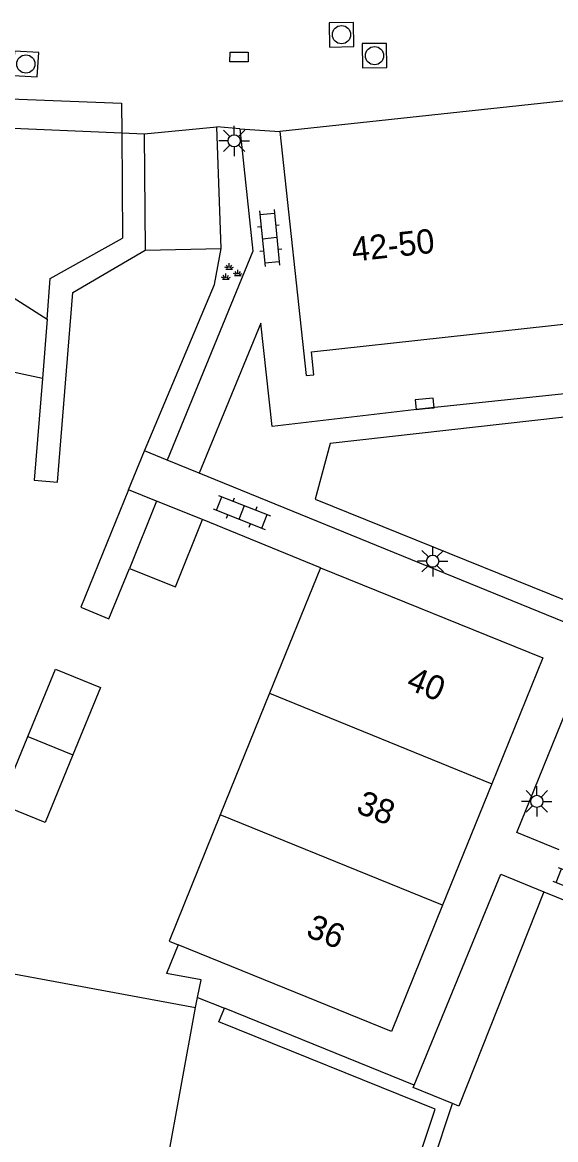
# Model space of a CAD drawing. Extents: x 132998 to 136004, y 396998 to 398512.
# Drawn here: x 133477.99 to 133499.91, y 397762.32 to 397808.29 of the extents above; entities that cross this region are included whole.
import ezdxf

# ---------------------------------------------------------------- set-up
doc = ezdxf.new("R2010")
doc.units = 0
for name, color, linetype in [('gg-afsc-erfafscheiding', 7, 'Continuous'), ('gg-afsc-hekwerk', 7, 'Continuous'), ('gg-afsc-muur', 7, 'Continuous'), ('gg-anno-huisnummerreeks BGT', 7, 'Continuous'), ('gg-bbg-bijgebouw', 7, 'Continuous'), ('gg-bbg-gedigitaliseerde bebouwing', 7, 'Continuous'), ('gg-bbg-gedigitaliseerde bijgebouw', 7, 'Continuous'), ('gg-bbg-hoofdgebouw', 7, 'Continuous'), ('gg-bbg-tussenscheiding', 7, 'Continuous'), ('gg-knt-verharding', 7, 'Continuous'), ('gt-grn-groengrens', 7, 'Continuous'), ('gt-grn-weggrens', 7, 'Continuous'), ('gt-symb-groenvak', 7, 'Continuous'), ('gt-symb-klinker verharding', 7, 'Continuous'), ('gt-symb-kolk', 7, 'Continuous'), ('gt-symb-kolk center center', 7, 'Continuous'), ('gt-symb-lichtmast', 7, 'Continuous'), ('gt-symb-rioolschacht', 7, 'Continuous')]:
    doc.layers.add(name, color=color, linetype=linetype)

# ---------------------------------------------------------------- blocks, each defined once
blk = doc.blocks.new('gt0-KL1')
at = {"layer": 'gt-symb-klinker verharding'}
for p, q in [((-1.15, 0.3), (1.15, 0.3)), ((-1, -0.3), (-1, 0.3)), ((-0.5, 0.3), (-0.5, 0.45)), ((0, -0.3), (0, 0.3)), ((0.5, 0.3), (0.5, 0.45)), ((1, -0.3), (1, 0.3)), ((-1.15, -0.3), (1.15, -0.3)), ((-0.5, -0.45), (-0.5, -0.3)), ((0.5, -0.45), (0.5, -0.3))]:
    blk.add_line(p, q, dxfattribs=at)
blk = doc.blocks.new('gt0-RS')
at = {"layer": 'gt-symb-rioolschacht'}
blk.add_lwpolyline([(-0.5, -0.5), (0.5, -0.5), (0.5, 0.5), (-0.5, 0.5)], close=True, dxfattribs=at)
blk.add_circle((0, 0), 0.375, dxfattribs=at)
blk = doc.blocks.new('gt0-KOLK')
at = {"layer": 'gt-symb-kolk'}
blk.add_lwpolyline([(0, 0), (0.375, 0), (0.375, 0.4), (-0.375, 0.4), (-0.375, 0), (0, 0)], dxfattribs=at)
blk = doc.blocks.new('gt0-LMAST')
at = {"layer": 'gt-symb-lichtmast'}
for p, q in [((-0.005, 0.246), (-0.005, 0.621)), ((-0.182, 0.173), (-0.447, 0.438)), ((0.172, 0.173), (0.437, 0.438)), ((-0.255, -0.004), (-0.63, -0.004)), ((-0.182, -0.181), (-0.447, -0.446)), ((-0.005, -0.254), (-0.005, -0.629)), ((0.437, -0.446), (0.172, -0.181)), ((0.245, -0.004), (0.62, -0.004))]:
    blk.add_line(p, q, dxfattribs=at)
blk.add_circle((-0.005, -0.004), 0.25, dxfattribs=at)
blk = doc.blocks.new('gt0-GRVAK')
at = {"layer": 'gt-symb-groenvak'}
for p, q in [((-0.11, 0.189), (-0.228, 0.24)), ((-0.182, 0.153), (0.088, 0.153)), ((-0.091, 0.211), (-0.156, 0.322)), ((-0.047, 0.214), (-0.047, 0.393)), ((-0.004, 0.211), (0.061, 0.322)), ((0.015, 0.189), (0.133, 0.24)), ((0.262, -0.052), (0.197, 0.059)), ((0.305, -0.049), (0.305, 0.13)), ((0.349, -0.052), (0.414, 0.059)), ((-0.245, -0.228), (-0.363, -0.177)), ((-0.318, -0.264), (-0.047, -0.264)), ((-0.226, -0.206), (-0.291, -0.095)), ((-0.183, -0.203), (-0.183, -0.024)), ((-0.139, -0.206), (-0.074, -0.095)), ((-0.12, -0.228), (-0.002, -0.177)), ((0.243, -0.074), (0.125, -0.023)), ((0.17, -0.11), (0.441, -0.11)), ((0.368, -0.074), (0.486, -0.023))]:
    blk.add_line(p, q, dxfattribs=at)
blk = doc.blocks.new('gt0-KOLKCC')
at = {"layer": 'gt-symb-kolk center center'}
blk.add_lwpolyline([(-0.375, 0.2), (0.375, 0.2), (0.375, -0.2), (-0.375, -0.2)], close=True, dxfattribs=at)

msp = doc.modelspace()

# ---------------------------------------------------------------- linework, layer by layer
at = {"layer": 'gg-afsc-erfafscheiding'}
for p, q in [((133482.083, 397803.748), (133482.112, 397799.408)), ((133482.348, 397789.061), (133483.016, 397790.658)), ((133490.241, 397785.853), (133485.399, 397787.83)), ((133485.103, 397767.759), (133485.189, 397768.171))]:
    msp.add_line(p, q, dxfattribs=at)
for points in [[(133479.006, 397796.073), (133479.139, 397797.745), (133482.112, 397799.408)], [(133478.813, 397793.643), (133478.48, 397789.45), (133479.441, 397789.374), (133480.06, 397797.17), (133483.034, 397798.914)], [(133483.016, 397790.658), (133485.883, 397797.508), (133486.16, 397798.988)], [(133482.348, 397789.061), (133480.389, 397784.222), (133481.552, 397783.752), (133482.39, 397785.823)], [(133485.189, 397768.171), (133485.336, 397768.893), (133483.914, 397769.159)]]:
    msp.add_lwpolyline(points, dxfattribs=at)
at = {"layer": 'gg-afsc-hekwerk'}
for p, q in [((133483.507, 397788.593), (133482.348, 397789.061)), ((133484.394, 397770.34), (133483.914, 397769.159))]:
    msp.add_line(p, q, dxfattribs=at)
at = {"layer": 'gg-afsc-muur'}
for p, q in [((133472.55, 397804.14), (133482.083, 397803.748)), ((133482.083, 397803.748), (133483.002, 397803.71))]:
    msp.add_line(p, q, dxfattribs=at)
at = {"layer": 'gg-bbg-bijgebouw'}
for p, q in [((133483.002, 397803.71), (133485.985, 397803.988)), ((133486.16, 397798.988), (133485.985, 397803.988)), ((133485.399, 397787.83), (133483.507, 397788.593)), ((133483.547, 397759.154), (133485.103, 397767.759))]:
    msp.add_line(p, q, dxfattribs=at)
at = {"layer": 'gg-bbg-gedigitaliseerde bebouwing'}
for p, q in [((133476.234, 397797.842), (133479.006, 397796.073)), ((133479.006, 397796.073), (133478.813, 397793.643)), ((133478.813, 397793.643), (133473.44, 397794.792))]:
    msp.add_line(p, q, dxfattribs=at)
at = {"layer": 'gg-bbg-gedigitaliseerde bijgebouw'}
for p, q in [((133483.002, 397803.71), (133483.034, 397798.914)), ((133483.034, 397798.914), (133486.16, 397798.988)), ((133483.507, 397788.593), (133482.39, 397785.823))]:
    msp.add_line(p, q, dxfattribs=at)
for points in [[(133482.39, 397785.823), (133484.282, 397785.06), (133485.399, 397787.83)], [(133478.21, 397778.903), (133479.347, 397781.679), (133481.198, 397780.922), (133480.061, 397778.146)], [(133480.061, 397778.146), (133478.924, 397775.369), (133477.073, 397776.127), (133478.21, 397778.903)], [(133483.547, 397759.154), (133465.189, 397761.935), (133466.891, 397771.135), (133485.103, 397767.759)]]:
    msp.add_lwpolyline(points, dxfattribs=at)
at = {"layer": 'gg-bbg-hoofdgebouw'}
for p, q in [((133505.693, 397805.652), (133488.579, 397803.793)), ((133490.241, 397785.853), (133488.149, 397780.685)), ((133488.149, 397780.685), (133486.123, 397775.679)), ((133497.29, 397776.966), (133495.264, 397771.961))]:
    msp.add_line(p, q, dxfattribs=at)
for points in [[(133488.579, 397803.793), (133489.66, 397793.758), (133489.978, 397793.792), (133489.877, 397794.736), (133506.364, 397796.546), (133506.474, 397795.596), (133506.787, 397795.63), (133505.693, 397805.652)], [(133490.241, 397785.853), (133499.389, 397782.149), (133497.29, 397776.966)], [(133486.123, 397775.679), (133484.023, 397770.491), (133484.394, 397770.34)], [(133495.264, 397771.961), (133493.163, 397766.773), (133484.394, 397770.34)]]:
    msp.add_lwpolyline(points, dxfattribs=at)
at = {"layer": 'gg-bbg-tussenscheiding'}
for p, q in [((133488.149, 397780.685), (133497.29, 397776.966)), ((133478.21, 397778.903), (133480.061, 397778.146)), ((133495.264, 397771.961), (133486.123, 397775.679))]:
    msp.add_line(p, q, dxfattribs=at)
at = {"layer": 'gg-knt-verharding'}
for p, q in [((133486.927, 397803.909), (133485.985, 397803.988)), ((133486.927, 397803.909), (133488.579, 397803.793)), ((133483.943, 397790.282), (133483.016, 397790.658)), ((133501.607, 397783.066), (133485.258, 397789.743)), ((133499.431, 397772.515), (133507.852, 397769.058)), ((133485.189, 397768.171), (133486.297, 397767.723)), ((133494.1, 397764.568), (133486.297, 397767.723))]:
    msp.add_line(p, q, dxfattribs=at)
for points in [[(133476.085, 397805.196), (133482.072, 397804.959), (133482.083, 397803.748)], [(133486.927, 397803.909), (133487.458, 397798.882), (133483.943, 397790.282)], [(133507.185, 397793.729), (133494.552, 397792.396), (133488.257, 397791.664), (133487.792, 397795.909), (133485.258, 397789.743)], [(133500.061, 397774.245), (133498.314, 397774.961), (133501.607, 397783.066)], [(133494.1, 397764.568), (133497.655, 397773.245), (133499.431, 397772.515)]]:
    msp.add_lwpolyline(points, dxfattribs=at)
at = {"layer": 'gt-grn-groengrens'}
msp.add_line((133491.107, 397750.093), (133495.672, 397763.806), dxfattribs=at)
for points in [[(133507.185, 397793.729), (133507.344, 397792.835), (133490.649, 397790.965), (133490.033, 397788.678), (133503.8, 397783.1), (133503.456, 397782.285)], [(133499.431, 397772.515), (133495.937, 397763.697), (133495.672, 397763.806)], [(133490.53, 397750.258), (133494.962, 397763.572), (133486.072, 397767.166), (133486.297, 397767.723)], [(133495.672, 397763.806), (133494.058, 397764.467), (133494.1, 397764.568)]]:
    msp.add_lwpolyline(points, dxfattribs=at)
at = {"layer": 'gt-grn-weggrens'}
msp.add_line((133485.258, 397789.743), (133483.943, 397790.282), dxfattribs=at)

# ---------------------------------------------------------------- block references
at = {"layer": 'gt-symb-groenvak'}
msp.add_blockref('gt0-GRVAK', (133486.542, 397797.984), dxfattribs=at)
at = {"layer": 'gt-symb-klinker verharding'}
for p, rotation in [((133488.154, 397799.419), -84.2609015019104), ((133487.012, 397788.127), -21.40773994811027), ((133500.98, 397772.812), -21.40773994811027)]:
    msp.add_blockref('gt0-KL1', p, dxfattribs=dict(at, rotation=rotation))
at = {"layer": 'gt-symb-kolk', "rotation": 6.030008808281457}
msp.add_blockref('gt0-KOLK', (133494.552, 397792.396), dxfattribs=at)
at = {"layer": 'gt-symb-kolk center center', "rotation": 179.5416435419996}
msp.add_blockref('gt0-KOLKCC', (133486.9, 397806.865), dxfattribs=at)
at = {"layer": 'gt-symb-lichtmast'}
for p in [(133486.701, 397803.417), (133494.862, 397786.123), (133499.142, 397776.241)]:
    msp.add_blockref('gt0-LMAST', p, dxfattribs=at)
at = {"layer": 'gt-symb-rioolschacht'}
for p, rotation in [((133491.11, 397807.781), 1.088488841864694), ((133492.467, 397806.921), 0.5729386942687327), ((133478.135, 397806.574), 176.73114704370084)]:
    msp.add_blockref('gt0-RS', p, dxfattribs=dict(at, rotation=rotation))

# ---------------------------------------------------------------- texts
at = {"layer": 'gg-anno-huisnummerreeks BGT'}
for s, rotation, p in [('42-50', 6.3, (133491.577, 397798.443)), ('40', 338, (133493.725, 397780.889)), ('38', 338, (133491.663, 397775.795)), ('36', 338, (133489.601, 397770.702))]:
    msp.add_text(s, height=1, rotation=rotation, dxfattribs=at).set_placement(p)

doc.saveas('drawing.dxf')
